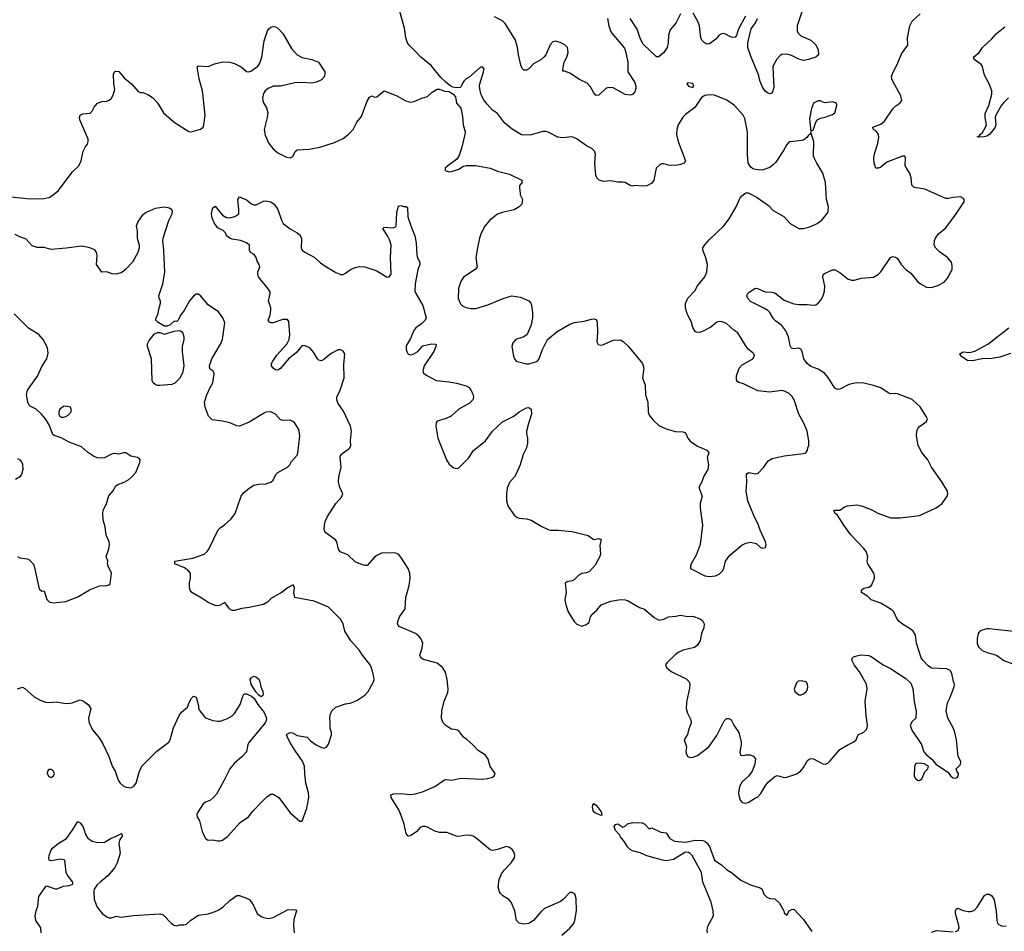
# Model space of a CAD drawing. Header units: inches. Extents: x 2134017 to 2292458, y 756222 to 916513.
# Tile 274 of 387: x 2200188 to 2208355, y 903881 to 911441. Entities that reach past the tile are written whole.
import ezdxf

# ---------------------------------------------------------------- set-up
doc = ezdxf.new("R2010")
doc.units = ezdxf.units.IN
doc.header["$MEASUREMENT"] = 0
doc.layers.add('C2900', color=7, linetype='Continuous')
doc.layers.add('C2901', color=7, linetype='Continuous')

msp = doc.modelspace()

# ---------------------------------------------------------------- linework, layer by layer
at = {"layer": 'C2900', "color": 5}
for points, elevation in [([(2200000, 909864.5), (2200015.6, 909884.4), (2200037, 909930), (2200049.6, 909970.4), (2200061.2, 909978.8), (2200275.8, 909955.8), (2200390, 909958), (2200438, 909970), (2200478.2, 910000)], 440), ([(2204685.2, 903850), (2204751.7, 903908.3), (2204771.5, 903928.5), (2204783.7, 903950), (2204792, 903970), (2204806.6, 904050), (2204803.7, 904150), (2204792.1, 904192.1), (2204770, 904204), (2204750, 904204), (2204695.4, 904144.6), (2204672.8, 904127.2), (2204542, 904070), (2204513.7, 904046.3), (2204450, 903972.3), (2204410, 903945.1), (2204370, 903939.6), (2204330, 903947.6), (2204307.6, 903970), (2204295.1, 904050), (2204263.5, 904123.5), (2204245.3, 904145.3), (2204195.6, 904175.6), (2204175.6, 904195.6), (2204166.6, 904210), (2204156.8, 904250), (2204163.4, 904310), (2204183.4, 904356.6), (2204210, 904392), (2204264.2, 904450), (2204291.6, 904490), (2204294.5, 904510), (2204290, 904535.3), (2204275.9, 904555.9), (2204250, 904577.2), (2204225.2, 904585.2), (2204150, 904559.6), (2204110, 904552), (2204090, 904558), (2203974.9, 904654.9), (2203949, 904670), (2203930, 904675.8), (2203890, 904678.3), (2203830, 904668.2), (2203810, 904669.7), (2203730, 904699.7), (2203670, 904701.3), (2203631.2, 904711.2), (2203570, 904743.7), (2203550, 904749.3), (2203530, 904749.2), (2203510, 904741.2), (2203482.8, 904710), (2203430, 904672.3), (2203409.5, 904669.5), (2203392, 904692), (2203375.6, 904770), (2203349.6, 904850), (2203331.3, 904890), (2203269.4, 904990), (2203266.6, 905013.4), (2203290, 905022), (2203350, 905023.8), (2203430, 905016.4), (2203470, 905021.3), (2203530, 905037), (2203630, 905083), (2203710, 905138), (2203730, 905141), (2203770, 905134.8), (2203850, 905151), (2204030, 905143), (2204070, 905148.2), (2204110, 905160.7), (2204124, 905170), (2204132.3, 905190), (2204090, 905249), (2204073.3, 905310), (2204050, 905340.7), (2203990, 905379.6), (2203950, 905424.7), (2203894.3, 905474.3), (2203869.3, 905490), (2203826, 905546), (2203812.3, 905552.3), (2203770, 905557.2), (2203724.8, 905584.8), (2203699, 905610), (2203686.8, 905646.8), (2203689.4, 905710), (2203709.5, 905790), (2203737.7, 905862.3), (2203741.3, 905890), (2203733.5, 905970), (2203718.9, 906030), (2203693.3, 906070), (2203650, 906104.7), (2203536.6, 906136.6), (2203514, 906150), (2203507, 906170), (2203527.3, 906230), (2203531.6, 906270), (2203514.5, 906310), (2203497, 906330), (2203469.3, 906350), (2203334.5, 906410), (2203322, 906430), (2203323.5, 906450), (2203338, 906490), (2203383.6, 906556.4), (2203389.7, 906649.7), (2203417.3, 906750), (2203426.9, 906810), (2203424, 906850), (2203410, 906889.3), (2203350, 906983.7), (2203328.3, 907008.3), (2203300.5, 907020.5), (2203190, 907016), (2203150, 906998.3), (2203130, 906984.2), (2203070, 906916.2), (2203050, 906913.6), (2203030, 906919.6), (2202970, 906946), (2202910, 907003), (2202847, 907027), (2202832.6, 907050), (2202817.7, 907110), (2202807.1, 907127.1), (2202726.1, 907186.1), (2202718, 907198), (2202713.2, 907213.2), (2202714.6, 907250), (2202721.4, 907278.6), (2202739.9, 907320.1), (2202810, 907428.4), (2202858, 907482), (2202868, 907510), (2202839.8, 907570), (2202832.7, 907610), (2202836, 907650), (2202853.7, 907730), (2202844.5, 907810), (2202849.8, 907830), (2202870, 907848.8), (2202918.9, 907881.1), (2202927.3, 907890), (2202933.6, 907910), (2202931.5, 907951.5), (2202939.7, 908030), (2202931.3, 908070), (2202873.4, 908193.4), (2202830, 908257), (2202816.9, 908290), (2202818.3, 908310), (2202846.3, 908370), (2202878, 908470), (2202877.2, 908582.8), (2202884, 908670), (2202870, 908693.2), (2202850, 908702.7), (2202830, 908702), (2202770, 908673.6), (2202710, 908622.9), (2202690, 908612), (2202670, 908617), (2202657, 908630), (2202625.2, 908685.2), (2202595.9, 908715.9), (2202555.5, 908735.5), (2202530, 908739.8), (2202481.2, 908678.8), (2202416.3, 908630), (2202352, 908548), (2202330, 908535.1), (2202310, 908537.6), (2202290, 908550.6), (2202277.3, 908570), (2202276.7, 908590), (2202286.1, 908610), (2202319.7, 908660.3), (2202404.1, 908750), (2202422.4, 908790), (2202427.1, 908827.1), (2202418.9, 908938.9), (2202410, 908954), (2202390, 908956), (2202370, 908954), (2202290, 908927.2), (2202270, 908927.1), (2202255.3, 908935.3), (2202247.8, 908950), (2202265.1, 908990), (2202271.9, 909031.9), (2202271.8, 909051.8), (2202252.3, 909110), (2202265.2, 909170), (2202264, 909184), (2202249, 909210), (2202168.2, 909310), (2202162.4, 909330), (2202163.6, 909350), (2202179, 909390), (2202175.3, 909410), (2202157.2, 909437.2), (2202149, 909470), (2202132.5, 909492.5), (2202102, 909510), (2202094, 909530), (2202094, 909570), (2202090, 909574), (2202069, 909590), (2202019, 909610), (2201950, 909619.8), (2201930, 909628.6), (2201902, 909650), (2201894.4, 909674.4), (2201874.2, 909694.2), (2201830, 909715.6), (2201802.8, 909750), (2201784.8, 909795.2), (2201778, 909830), (2201787.2, 909872.8), (2201790, 909882), (2201810, 909894), (2201870, 909820.7), (2201902, 909802), (2201930, 909798), (2201971.7, 909808.3), (2202004, 909830), (2202006, 909870), (2201998, 909950), (2202010, 909970.7), (2202070, 909948), (2202110, 909913), (2202130, 909904.4), (2202150, 909905.3), (2202210, 909935.8), (2202230, 909938.4), (2202270, 909930.4), (2202297.3, 909910), (2202330, 909866.8), (2202359.1, 909779.1), (2202374, 909750), (2202430, 909706.4), (2202490, 909674.8), (2202513, 909653), (2202524.2, 909624.2), (2202523.1, 909550), (2202530.6, 909530), (2202552.9, 909512.9), (2202630, 909472.9), (2202684, 909424), (2202719.3, 909399.3), (2202810, 909343.6), (2202851.1, 909328.9), (2202870, 909328.9), (2202890, 909337.7), (2202932.6, 909370), (2202970, 909387), (2203010, 909394.2), (2203050, 909391), (2203150, 909358.5), (2203230, 909308.7), (2203250, 909306), (2203267.9, 909332.1), (2203262.9, 909470), (2203269.4, 909570), (2203258, 909610), (2203239.5, 909650), (2203199.3, 909710), (2203210, 909720.7), (2203286, 909714), (2203299.6, 909720.4), (2203309.4, 909730.6), (2203316.4, 909843.6), (2203330, 909896), (2203350, 909900.7), (2203370, 909890.7), (2203390.7, 909890.7), (2203404.7, 909884.7), (2203407.4, 909807.4), (2203431.5, 909731.5), (2203465.5, 909650), (2203477.1, 909590), (2203482.4, 909490), (2203487.4, 909467.4), (2203506.4, 909430), (2203505.3, 909410), (2203490.2, 909370), (2203467.3, 909250), (2203465.2, 909190), (2203472.2, 909170), (2203532.7, 909070), (2203560.5, 908970), (2203550.3, 908949.7), (2203519.9, 908920.1), (2203473.7, 908886.3), (2203456.3, 908863.7), (2203430, 908798), (2203403.1, 908756.9), (2203393, 908730), (2203392.7, 908710), (2203398.4, 908690), (2203410, 908668), (2203430, 908661.6), (2203450, 908666.7), (2203489.3, 908690), (2203530, 908734.8), (2203540.1, 908739.9), (2203606.8, 908753.2), (2203642, 908750), (2203640.7, 908730), (2203621.6, 908690), (2203543.2, 908570), (2203532, 908530), (2203538, 908510), (2203564.9, 908490), (2203641, 908450), (2203750, 908439), (2203810, 908427.7), (2203890, 908404.4), (2203914.8, 908390), (2203930.8, 908370), (2203943.4, 908343.4), (2203950.8, 908310), (2203946.8, 908290), (2203918, 908262), (2203830, 908212.3), (2203765.5, 908154.5), (2203725.5, 908134.5), (2203650, 908112.3), (2203641.6, 908098.4), (2203640.5, 908070), (2203656.4, 907970), (2203727, 907790), (2203750, 907756.3), (2203770, 907738), (2203790, 907725.5), (2203810, 907720.5), (2203830, 907725.5), (2203910, 907805.5), (2203951.9, 907868.1), (2204051.4, 907948.6), (2204110, 908028.2), (2204193.3, 908106.7), (2204286.2, 908153.8), (2204329.6, 908190.4), (2204390, 908222.4), (2204410, 908223.8), (2204430, 908210.5), (2204434.2, 908170), (2204406.9, 908093.1), (2204390.4, 908030), (2204390.4, 908010), (2204400.4, 907970), (2204399.5, 907930), (2204392, 907890), (2204364.1, 907835.9), (2204339, 907750), (2204302.4, 907670), (2204290.9, 907649.1), (2204250, 907602.4), (2204230, 907557.2), (2204224.9, 907510), (2204225.5, 907450), (2204236.5, 907410), (2204290, 907333), (2204310, 907314.9), (2204330, 907306.4), (2204390, 907300.5), (2204430, 907290.6), (2204518.4, 907238.4), (2204570, 907213.7), (2204590, 907209), (2204650, 907208.9), (2204770, 907197.6), (2204902.8, 907162.8), (2204950, 907131.3), (2204990, 907138), (2205010.8, 907130.8), (2204999.8, 907080.2), (2205003.8, 907010), (2205000.5, 906990), (2204961.1, 906918.9), (2204914, 906866), (2204890, 906854.7), (2204850, 906849.5), (2204824.8, 906835.2), (2204790, 906798), (2204770, 906786.6), (2204730, 906779), (2204711.3, 906768.7), (2204720.5, 906690), (2204710.4, 906630), (2204716.4, 906590), (2204736.4, 906530), (2204785.5, 906450), (2204810, 906427.7), (2204850, 906410.8), (2204890, 906426), (2204910, 906444.7), (2204921.2, 906490), (2204932.1, 906507.9), (2204974.9, 906545.1), (2205010, 906587.3), (2205090, 906618), (2205170, 906632.7), (2205209.5, 906630.5), (2205230, 906623.8), (2205327.5, 906567.5), (2205371.5, 906551.5), (2205450, 906484), (2205490, 906462.8), (2205530, 906470.7), (2205570, 906490.4), (2205630, 906493.4), (2205670, 906502.8), (2205730, 906490.8), (2205770, 906494), (2205830, 906472.7), (2205850, 906458), (2205863.8, 906430), (2205862.5, 906397.5), (2205842, 906350), (2205831, 906290), (2205807.9, 906252.1), (2205785.5, 906234.5), (2205690, 906212.4), (2205650, 906194), (2205624.8, 906175.2), (2205558, 906110), (2205544.9, 906090), (2205552.7, 906070), (2205590, 906034.9), (2205715.6, 905975.6), (2205741.6, 905950), (2205744.9, 905930), (2205742.3, 905897.7), (2205718, 905782), (2205714.9, 905730), (2205726.3, 905690), (2205755.6, 905635.6), (2205756, 905610), (2205734, 905550), (2205726, 905514), (2205699.1, 905470), (2205719.1, 905410), (2205714, 905370), (2205717.3, 905350), (2205730, 905331), (2205750, 905323.8), (2205770, 905324.4), (2205810, 905339.5), (2205903.1, 905410), (2205970, 905504.2), (2206030, 905626.8), (2206050, 905647.3), (2206070, 905647.3), (2206090, 905634.8), (2206110.3, 905590), (2206153.7, 905530), (2206172.7, 905450), (2206172.4, 905427.6), (2206160.5, 905370), (2206165.8, 905345.8), (2206170, 905341), (2206190, 905338.8), (2206210, 905344.9), (2206250, 905344.9), (2206272.8, 905332.8), (2206290, 905311.3), (2206286.4, 905266.4), (2206263.8, 905210), (2206234.9, 905170), (2206179.3, 905120.7), (2206159.2, 905080.8), (2206150.3, 905030.3), (2206151.8, 905010), (2206162.4, 904970), (2206179.1, 904950), (2206204.2, 904944.2), (2206229.2, 904950), (2206290, 904986.8), (2206307.3, 904992.7), (2206335.4, 905024.6), (2206374.3, 905090), (2206398.5, 905121.5), (2206450, 905165.7), (2206470, 905172.2), (2206530, 905157.1), (2206550, 905159.3), (2206633.6, 905186.4), (2206667.7, 905212.3), (2206690, 905238.8), (2206722.8, 905297.2), (2206735.3, 905310), (2206750, 905315.5), (2206772, 905312), (2206850, 905270.7), (2206870, 905267.7), (2206890, 905276.3), (2206910, 905294), (2206991.2, 905388.8), (2207050, 905426), (2207107.8, 905452.2), (2207126, 905470), (2207142.7, 905510), (2207190, 905534), (2207206, 905550), (2207216.9, 905570), (2207220.7, 905590), (2207207.6, 905670), (2207199.5, 905790), (2207216, 905890), (2207212.3, 905930), (2207152.6, 906032.6), (2207109.4, 906090), (2207089.2, 906130), (2207095.3, 906150), (2207103.7, 906156.3), (2207130, 906166.8), (2207167.2, 906172.8), (2207230, 906168), (2207250, 906159.3), (2207350, 906092.2), (2207410, 906062), (2207490, 906007), (2207539.1, 905979.1), (2207578.5, 905938.5), (2207596, 905896), (2207607.9, 905787.9), (2207624.7, 905704.7), (2207620.5, 905650), (2207590, 905621.3), (2207573.6, 905590), (2207587.5, 905550), (2207669, 905430), (2207687.7, 905370), (2207707.7, 905347.7), (2207752.4, 905310), (2207787.9, 905267.9), (2207884.7, 905204.7), (2207910, 905167.7), (2207930, 905154), (2207950, 905150.8), (2207962.7, 905157.3), (2207972.7, 905170), (2207976, 905190), (2207962, 905210), (2207955.3, 905230), (2207990, 905264.7), (2207994.5, 905290), (2207972.1, 905332.1), (2207956.9, 905470), (2207942, 905542), (2207931.8, 905570), (2207886.6, 905650), (2207872.3, 905710), (2207882.7, 905777.3), (2207904.1, 905815.9), (2207939.3, 905910), (2207941.2, 905930), (2207932.3, 905952.3), (2207920.2, 906020.2), (2207904.7, 906044.7), (2207878.6, 906058.6), (2207750, 906063.7), (2207722.7, 906082.7), (2207677.6, 906130), (2207666, 906150), (2207625.6, 906270), (2207617.4, 906337.4), (2207598, 906370), (2207575.1, 906390), (2207510, 906427.6), (2207482, 906450), (2207466, 906470), (2207438.4, 906530), (2207424.2, 906544.2), (2207330, 906603.6), (2207249.8, 906629.7), (2207219.5, 906659.5), (2207169, 906690), (2207169, 906710), (2207190, 906726), (2207230, 906734.8), (2207252.7, 906750), (2207277.6, 906810), (2207278.4, 906830), (2207273, 906850), (2207222, 906930), (2207218.4, 906950), (2207221.6, 906990), (2207209.6, 907030), (2207190, 907056.2), (2207081.7, 907170), (2207023, 907250), (2206971.8, 907331.8), (2206949.2, 907350), (2206944.7, 907364.7), (2206938, 907370), (2206950, 907374), (2206990, 907373.4), (2207030, 907400.4), (2207055.3, 907410), (2207130, 907419), (2207170, 907410.3), (2207250, 907380.4), (2207304.9, 907350), (2207410, 907310.4), (2207490, 907310.4), (2207650, 907330.5), (2207790, 907393), (2207839.5, 907430), (2207882, 907490), (2207886.6, 907510), (2207883.7, 907530), (2207836, 907610), (2207752, 907730), (2207719.5, 907790), (2207670, 907852.3), (2207641, 907910), (2207626.9, 907990), (2207629.7, 908030), (2207637.4, 908050), (2207651.7, 908068.3), (2207709.4, 908110), (2207716.2, 908130), (2207710, 908148.7), (2207656.2, 908230), (2207590, 908292), (2207470, 908337.3), (2207450, 908341.7), (2207410, 908338), (2207390, 908346.3), (2207330, 908388.3), (2207270, 908408.7), (2207190, 908426), (2207129.3, 908430.7), (2207065, 908415), (2206990, 908377.6), (2206970, 908374), (2206950, 908384.5), (2206894.5, 908474.5), (2206863.9, 908510), (2206810, 908541.6), (2206750, 908564.5), (2206719.8, 908590), (2206693.1, 908630), (2206678.9, 908690), (2206668.2, 908708.2), (2206650, 908715.8), (2206610, 908711.6), (2206590, 908716), (2206579.7, 908739.7), (2206565.4, 908810), (2206541.1, 908861.1), (2206510, 908905.2), (2206460.4, 908940.4), (2206440.3, 908960.3), (2206410, 909013), (2206393, 909030), (2206358.9, 909050), (2206250, 909104.7), (2206228, 909130), (2206220.3, 909150), (2206226.6, 909170), (2206238.9, 909181.1), (2206290, 909213.4), (2206308.2, 909211.8), (2206370, 909184.7), (2206430, 909181.2), (2206450, 909174.9), (2206530, 909114.2), (2206610, 909085.3), (2206650, 909079.8), (2206720.5, 909080.5), (2206770, 909073.4), (2206790, 909077), (2206810, 909090.4), (2206828.8, 909111.2), (2206850.9, 909150), (2206864.4, 909190), (2206867.1, 909230), (2206848.5, 909310), (2206851.8, 909328.2), (2206862.4, 909337.6), (2206930, 909365.5), (2206950, 909366), (2206990, 909343.8), (2207060.7, 909290), (2207090, 909280.9), (2207110, 909280.9), (2207170, 909297), (2207270, 909307), (2207311.5, 909330), (2207330, 909350.4), (2207410, 909468), (2207430, 909477.1), (2207452.5, 909472.5), (2207470, 909461), (2207498, 909410), (2207539.1, 909370), (2207579.4, 909339.4), (2207634, 909270), (2207658.8, 909250), (2207710, 909223.1), (2207750, 909219.5), (2207802.3, 909237.7), (2207855.4, 909264.6), (2207882.3, 909297.7), (2207920.9, 909370), (2207923.2, 909403.2), (2207916, 909430), (2207882.7, 909470), (2207815.8, 909515.8), (2207786.3, 909546.3), (2207773.6, 909570), (2207775.1, 909610), (2207783.6, 909630), (2207810, 909665.5), (2207870, 909716.3), (2207956, 909830), (2208020.9, 909930), (2208021.2, 909950), (2208017, 909957), (2207990, 909972.7), (2207930, 909966.6), (2207890, 909957), (2207870, 909957.6), (2207775, 910000)], 420), ([(2204337.6, 910000), (2204338.8, 909990), (2204358.8, 909950), (2204351.3, 909910), (2204330, 909889), (2204290, 909864), (2204190, 909842.7), (2204150, 909829.2), (2204083.4, 909776.6), (2204044.9, 909730), (2204014, 909670), (2204000.7, 909630), (2203984, 909550), (2203970.8, 909470), (2203982.8, 909390), (2203966.8, 909370), (2203870, 909305.2), (2203848, 909270), (2203826.9, 909213.1), (2203824.9, 909130), (2203844.1, 909084.1), (2203864.1, 909064.1), (2203890, 909053.4), (2203930, 909044.9), (2203970, 909044.9), (2204070, 909076.3), (2204198, 909130), (2204270, 909150.6), (2204341.4, 909141.4), (2204411, 909110), (2204426.8, 909090), (2204432.8, 909072.8), (2204440.7, 909010), (2204442, 908970), (2204430.5, 908910), (2204397.3, 908830), (2204368.7, 908811.3), (2204310, 908791.6), (2204297.3, 908782.7), (2204278.8, 908761.2), (2204270.5, 908730), (2204282.8, 908650), (2204290.8, 908630), (2204306.8, 908610), (2204390, 908586), (2204410, 908586.4), (2204470, 908603.8), (2204485.8, 908614.2), (2204496.2, 908630), (2204520.8, 908699.2), (2204565.4, 908790), (2204645.7, 908854.3), (2204750, 908915.8), (2204790, 908930.2), (2204870, 908940.2), (2204930, 908957.6), (2204950, 908959.6), (2204970, 908954.4), (2204976.5, 908936.5), (2204980.3, 908850), (2204976, 908770), (2204986.8, 908746.8), (2205010, 908742.8), (2205030, 908746.8), (2205110, 908782.8), (2205170, 908786), (2205193.7, 908773.7), (2205234.4, 908734.4), (2205354, 908590), (2205364, 908550), (2205354.8, 908470), (2205374.9, 908410), (2205378, 908330), (2205398.4, 908270), (2205399.3, 908190), (2205410, 908161), (2205441.1, 908121.1), (2205490, 908076), (2205550, 908047.3), (2205626, 908026), (2205690, 908023), (2205710, 908014.8), (2205730, 907971), (2205750, 907946.8), (2205810, 907904), (2205886, 907870), (2205904.7, 907850), (2205891.3, 907810), (2205901, 907750), (2205896, 907710), (2205863.5, 907656.5), (2205846, 907610), (2205824.7, 907570), (2205822.8, 907557.2), (2205847.3, 907490), (2205830.7, 907430), (2205830.7, 907390), (2205850.6, 907250), (2205830.6, 907090), (2205799, 907001), (2205757.3, 906930), (2205750.8, 906910), (2205751.3, 906890), (2205870, 906828.5), (2205910, 906823.7), (2205959, 906830), (2205990, 906843.6), (2206017.7, 906870), (2206027.4, 906890), (2206042.8, 906950), (2206078.4, 907001.6), (2206177, 907083), (2206210, 907100.3), (2206250, 907108.5), (2206296.7, 907096.7), (2206330, 907066.8), (2206350, 907058), (2206374.6, 907065.4), (2206379, 907090), (2206373.2, 907110), (2206330, 907208.7), (2206317, 907250), (2206277.6, 907330), (2206227, 907450), (2206212.7, 907530), (2206219.3, 907610), (2206215.3, 907670), (2206221.2, 907678.8), (2206234.6, 907685.4), (2206290, 907674), (2206310, 907678.8), (2206359.3, 907730), (2206396.1, 907783.9), (2206430, 907803.1), (2206530, 907824.4), (2206690, 907842.8), (2206708, 907850), (2206722, 907870), (2206724, 907890), (2206734, 907910), (2206733.2, 907950), (2206719.5, 908030), (2206693.6, 908090), (2206649.7, 908170), (2206611.5, 908290), (2206595.6, 908315.6), (2206570, 908340.7), (2206537.7, 908357.7), (2206510, 908365.1), (2206410, 908353.6), (2206310, 908362), (2206190, 908420.7), (2206151.5, 908431.5), (2206140.8, 908440.8), (2206133.4, 908453.4), (2206133.1, 908486.9), (2206154.5, 908550), (2206180.8, 908579.2), (2206269, 908630), (2206281.2, 908650), (2206277.2, 908670), (2206270, 908679), (2206230, 908709.2), (2206212.7, 908730), (2206144.2, 908844.2), (2206110, 908866), (2206050, 908920.9), (2206014.2, 908934.2), (2205990, 908937), (2205970, 908931.6), (2205919.3, 908890), (2205850, 908854), (2205826, 908846), (2205799, 908850), (2205790, 908856), (2205770, 908889.2), (2205759.7, 908930), (2205724, 909004), (2205711.1, 909050), (2205711.5, 909088.5), (2205730, 909130.8), (2205787.7, 909192.3), (2205810, 909234), (2205869.5, 909310), (2205887.3, 909350), (2205894, 909410), (2205875.3, 909475.3), (2205853.2, 909530), (2205853.2, 909550), (2205870, 909574.8), (2205910, 909617.3), (2206027.2, 909732.8), (2206071.5, 909788.5), (2206129.3, 909890), (2206160.7, 909959.3), (2206178.6, 909981.4), (2206203.7, 910000)], 440), ([(2206241.3, 910000), (2206305.8, 909965.8), (2206399.9, 909899.9), (2206438.5, 909858.5), (2206524.7, 909810), (2206578, 909750), (2206650, 909710.8), (2206691.9, 909708.1), (2206750, 909725.5), (2206802, 909750), (2206840.2, 909779.8), (2206886, 909834), (2206892.5, 909847.5), (2206896.2, 909890), (2206881.1, 909950), (2206877.6, 910000)], 440), ([(2200170, 905891), (2200210, 905904.7), (2200230, 905896), (2200306.7, 905826.7), (2200356.7, 905796.7), (2200401.1, 905781.1), (2200430, 905779.1), (2200490, 905784.9), (2200552.5, 905772.5), (2200590, 905770.4), (2200623.6, 905776.4), (2200690, 905800.7), (2200718, 905790), (2200758.5, 905758.5), (2200778.8, 905730), (2200757.3, 905650), (2200762.8, 905610), (2200770.8, 905590), (2200794.8, 905550), (2200846.6, 905486.6), (2200877.3, 905437.3), (2200926, 905330), (2200954.9, 905250), (2200979.5, 905210), (2200998, 905150), (2201010, 905126), (2201020.7, 905110), (2201050, 905084), (2201070, 905076.3), (2201110, 905070.7), (2201134.9, 905085.1), (2201154, 905110), (2201178, 905202), (2201200.9, 905250), (2201325.9, 905374.1), (2201424.2, 905450), (2201436.3, 905470), (2201464.7, 905570), (2201509.6, 905670), (2201530, 905698), (2201580.2, 905739.8), (2201589.4, 905770), (2201610, 905812), (2201630, 905832), (2201650, 905822), (2201671.3, 905750), (2201672, 905730), (2201682, 905710), (2201719.9, 905659.9), (2201730, 905650.8), (2201790, 905630.7), (2201830, 905624), (2201850, 905624), (2201910, 905645.5), (2201950, 905668), (2201970, 905687.7), (2202017.7, 905762.3), (2202036.6, 905823.4), (2202050, 905850.7), (2202070, 905850.4), (2202110.3, 905830.3), (2202131.8, 905811.8), (2202162.5, 905762.5), (2202216.7, 905696.7), (2202234.8, 905650), (2202231, 905630), (2202222.8, 905610), (2202090.5, 905450), (2202080.5, 905430), (2202067.7, 905370), (2202030, 905329.2), (2201966.2, 905273.8), (2201930.7, 905230), (2201882, 905130), (2201820.7, 905019.3), (2201796.3, 904990), (2201770.3, 904969.7), (2201730, 904952.7), (2201710, 904937.2), (2201664, 904870), (2201656, 904850), (2201658.8, 904830), (2201678, 904798), (2201701, 904710), (2201730, 904652), (2201750, 904638), (2201790, 904641), (2201830, 904630.8), (2201850, 904630.8), (2201870, 904637.3), (2201910, 904667.3), (2202017.5, 904782.5), (2202086, 904830), (2202122, 904878), (2202189.6, 904950.4), (2202240.1, 904999.9), (2202270, 905018.8), (2202290, 905018.8), (2202336, 904990), (2202430, 904864.7), (2202510, 904794), (2202530, 904794), (2202570, 904902), (2202587, 904990), (2202582.9, 905030), (2202560.7, 905110), (2202551.9, 905188.1), (2202551.2, 905250), (2202533.3, 905293.3), (2202470, 905382.7), (2202429.6, 905450), (2202409, 905491), (2202402, 905510), (2202404, 905516), (2202430, 905531.3), (2202450, 905526), (2202490, 905504), (2202571.1, 905491.1), (2202599.6, 905459.6), (2202647.1, 905427.1), (2202690, 905406), (2202710, 905401), (2202732.7, 905407.3), (2202750, 905432), (2202775.3, 905510), (2202774, 905530), (2202762, 905562), (2202763.7, 905610), (2202759.6, 905650), (2202762.7, 905677.3), (2202777, 905710), (2202810, 905739.5), (2202890, 905767.7), (2202930, 905774), (2202984.1, 905795.9), (2203050, 905839.1), (2203077, 905870), (2203121.6, 905950), (2203127, 905970), (2203122.9, 906002.9), (2203111.8, 906050), (2203095.1, 906090), (2203031.1, 906171.1), (2203006.6, 906210), (2202935.1, 906290), (2202885.2, 906370), (2202869.4, 906430), (2202849.2, 906470), (2202749, 906570), (2202630, 906618), (2202469.5, 906649.5), (2202461.2, 906690), (2202468, 906730), (2202454.6, 906754.6), (2202410, 906728.7), (2202365.8, 906694.2), (2202275.5, 906644.5), (2202242.8, 906610), (2202210, 906592.3), (2202090, 906565.6), (2202030, 906558.7), (2201970, 906541.6), (2201950, 906542), (2201931.7, 906551.7), (2201890, 906608), (2201850, 906585.2), (2201830, 906580.9), (2201810, 906582.9), (2201750, 906606.9), (2201702.4, 906642.4), (2201616.2, 906690), (2201600.5, 906710), (2201595.1, 906730), (2201597.3, 906770), (2201605.7, 906810), (2201603.6, 906850), (2201587.3, 906870), (2201555.1, 906895.1), (2201475.3, 906930), (2201475.3, 906950), (2201623.3, 906976.7), (2201719, 907010), (2201742.7, 907030), (2201757, 907050), (2201834, 907210), (2201850, 907228), (2201887, 907253), (2201940.1, 907299.9), (2201974.9, 907345.1), (2202026, 907490), (2202043.9, 907516.1), (2202090, 907557.3), (2202130, 907582), (2202169.6, 907590.4), (2202230, 907592.4), (2202270, 907604.9), (2202290, 907622.8), (2202311.6, 907670), (2202330, 907685.3), (2202410, 907730.5), (2202429.5, 907750), (2202443.1, 907776.9), (2202488, 907830), (2202494.1, 907845.9), (2202511.5, 907990), (2202502, 908042), (2202470, 908094), (2202454, 908110), (2202430, 908121.2), (2202370, 908117.2), (2202350, 908124), (2202308.7, 908170), (2202270, 908189.2), (2202230, 908185.2), (2202210, 908176), (2202090, 908103.6), (2202010, 908069.6), (2201990, 908071.8), (2201930, 908097), (2201870, 908112), (2201783.2, 908123.2), (2201752.5, 908152.5), (2201726.8, 908226.8), (2201721.2, 908270), (2201740.9, 908330), (2201766.6, 908390), (2201789.3, 908430), (2201802, 908502), (2201802, 908510), (2201789.1, 908529.1), (2201765.4, 908545.4), (2201761.3, 908570), (2201782, 908630), (2201853.6, 908750), (2201870.6, 908790), (2201887.8, 908927.8), (2201873.6, 908970), (2201838, 909018), (2201750, 909075.1), (2201690, 909149), (2201670, 909164), (2201650, 909164), (2201630, 909149), (2201597.3, 909110), (2201550.8, 909030), (2201521, 908990), (2201502, 908950), (2201490, 908938), (2201470, 908942), (2201434.4, 908910), (2201410, 908900.5), (2201390, 908898.7), (2201336.3, 908930), (2201317.2, 908950), (2201319, 908970), (2201334.9, 909005.1), (2201337.6, 909030), (2201355.6, 909090), (2201355.1, 909110), (2201345.2, 909130), (2201342.7, 909150), (2201374, 909250), (2201392.1, 909347.9), (2201384.1, 909530), (2201374.2, 909605.9), (2201376.9, 909630), (2201425.3, 909774.7), (2201451, 909830), (2201455.1, 909850), (2201450, 909865.2), (2201430, 909878.9), (2201390, 909886.6), (2201310, 909874.7), (2201237.9, 909842.1), (2201203.6, 909816.4), (2201170.3, 909770), (2201154.9, 909730), (2201161.7, 909690), (2201162, 909630), (2201179.3, 909570), (2201179.3, 909550), (2201166.7, 909510), (2201123.1, 909430), (2201069.1, 909370.9), (2201035.8, 909344.2), (2200989.6, 909329.6), (2200953.3, 909333.3), (2200910, 909349.2), (2200870, 909346), (2200826, 909410), (2200829.4, 909489.4), (2200825.2, 909510), (2200811.9, 909531.9), (2200770, 909549.2), (2200704, 909564), (2200574, 909546), (2200450, 909536.2), (2200390, 909551.8), (2200332.1, 909552.1), (2200290, 909565.2), (2200241.2, 909621.2), (2200190, 909639.5), (2200150, 909660.5)], 440), ([(2200170, 906988.5), (2200190, 906977.6), (2200250, 906970.4), (2200264.1, 906964.1), (2200299.1, 906930), (2200308.5, 906908.5), (2200350, 906722), (2200370, 906701), (2200390, 906706), (2200412.7, 906632.7), (2200433, 906613), (2200464.9, 906604.9), (2200570, 906617.3), (2200670, 906656.3), (2200767.5, 906712.5), (2200850, 906744.9), (2200911.5, 906748.5), (2200926.8, 906753.2), (2200937.5, 906762.5), (2200949.4, 906850), (2200921.2, 906910), (2200915.3, 906930), (2200919, 906950), (2200904, 906990), (2200928.3, 907051.7), (2200932.4, 907090), (2200929.6, 907110), (2200905.1, 907165.1), (2200895.3, 907235.3), (2200880.9, 907290), (2200876, 907350), (2200879.3, 907370), (2200906.6, 907430), (2200927.3, 907492.7), (2200960.9, 907530), (2200985.8, 907574.2), (2200997.2, 907582.8), (2201055.3, 907604.7), (2201091.7, 907628.3), (2201119, 907650), (2201150, 907686), (2201184, 907770), (2201188, 907790), (2201180.4, 907800.4), (2201166, 907810), (2201110, 907822), (2201069.1, 907849.1), (2201050, 907849.2), (2201010, 907839), (2200970, 907844), (2200950, 907839.3), (2200890, 907809), (2200870, 907804), (2200830, 907808.7), (2200800.2, 907820.2), (2200750, 907855.3), (2200700.2, 907900.2), (2200598, 907938), (2200532.5, 907972.5), (2200472.5, 907992.5), (2200462, 908002), (2200435.1, 908075.1), (2200401.2, 908130), (2200369.2, 908170), (2200324, 908210), (2200275.1, 908235.1), (2200265.1, 908245.1), (2200254.5, 908270), (2200242.7, 908330), (2200252.7, 908370), (2200334.5, 908485.5), (2200370, 908564.7), (2200414, 908630), (2200424.7, 908675.3), (2200418.6, 908718.6), (2200381.2, 908790), (2200346.6, 908830), (2200261.8, 908881.8), (2200141.2, 909001.2)], 460), ([(2208407, 908673), (2208317.2, 908642.8), (2208250, 908631.1), (2208170, 908629.4), (2208090, 908610.7), (2208050, 908614), (2207994.5, 908650), (2207987, 908670), (2208014.3, 908685.7), (2208070, 908681.3), (2208108.9, 908691.1), (2208218, 908750), (2208393.5, 908886.5)], 380), ([(2200170, 907802.6), (2200190, 907790.4), (2200205.3, 907770), (2200210, 907756), (2200213.8, 907710), (2200203.1, 907670), (2200189.1, 907650.9), (2200151.7, 907628.3)], 460), ([(2208430, 906368.6), (2208228.3, 906388.3), (2208209.7, 906389.7), (2208170, 906379.7), (2208152.7, 906370), (2208138, 906350), (2208128.5, 906308.5), (2208128.4, 906268.4), (2208139.3, 906239.3), (2208171, 906210), (2208212.2, 906192.2), (2208290, 906172.2), (2208350, 906128.2), (2208470, 906082)], 420), ([(2200366.6, 903870), (2200362, 903910), (2200321.3, 903970), (2200315.4, 904010), (2200323.5, 904050), (2200338.5, 904090), (2200345.7, 904170), (2200397.4, 904242.6), (2200410, 904257.3), (2200490, 904230.8), (2200550, 904256), (2200598, 904262), (2200628, 904272), (2200628.7, 904290), (2200581.2, 904350), (2200573.2, 904370), (2200562, 904470), (2200530, 904478.4), (2200450, 904464.5), (2200432, 904472), (2200428.2, 904488.2), (2200431.2, 904510), (2200446.6, 904550), (2200460.7, 904570), (2200507, 904610), (2200576.2, 904650), (2200624, 904716), (2200670, 904791.3), (2200690, 904782), (2200710.7, 904750), (2200726, 904714), (2200730.7, 904690), (2200750, 904656), (2200790, 904628), (2200837.1, 904617.1), (2200890, 904620.3), (2200945.7, 904654.3), (2200975.8, 904664.2), (2201032.2, 904692.2), (2201036, 904690), (2201036.3, 904670), (2201017.1, 904642.9), (2201010.5, 904610), (2201021, 904530), (2200996.3, 904450), (2200975.5, 904410), (2200919.5, 904340.5), (2200854, 904290), (2200830, 904266), (2200806.7, 904230), (2200803.1, 904210), (2200805.7, 904145.7), (2200830, 904082), (2200871, 904030), (2200910, 904001.6), (2200930, 903993), (2200950, 903993), (2200990, 904007.3), (2201030, 903997.3), (2201127.5, 904012.5), (2201350, 904026.8), (2201376.8, 904016.8), (2201447.1, 903947.1), (2201470, 903931), (2201490, 903926.8), (2201510, 903936.3), (2201550, 903936.3), (2201570, 903940.7), (2201606.3, 903973.7), (2201670, 904014.9), (2201750, 904026.4), (2201810, 904044.4), (2201840.1, 904059.9), (2201875.8, 904084.2), (2201930, 904138), (2201990, 904178.8), (2202010, 904178.8), (2202070, 904157.3), (2202090, 904144), (2202110, 904122.8), (2202130, 904090.8), (2202157.3, 904030), (2202190, 904004), (2202210, 903995.5), (2202250, 903987.3), (2202290, 903996.3), (2202410, 904059.1), (2202462, 904062), (2202478, 904058), (2202484.7, 904050), (2202462, 903978), (2202458, 903930), (2202463.6, 903870)], 420), ([(2205893.6, 903870), (2205889.4, 903890), (2205896.2, 903923.8), (2205942.9, 904010), (2205940.3, 904050), (2205922.3, 904122.3), (2205854.7, 904290), (2205844.2, 904370), (2205765.3, 904510), (2205750, 904526.2), (2205734.6, 904534.5), (2205710, 904536.4), (2205610, 904475.8), (2205550, 904465.6), (2205519, 904470), (2205390, 904507.1), (2205333.4, 904533.4), (2205270, 904548.5), (2205250, 904560.7), (2205230, 904580.9), (2205204, 904624), (2205170, 904663.7), (2205162, 904682), (2205130, 904718), (2205118, 904750), (2205130, 904766.8), (2205150, 904771.3), (2205190, 904744.7), (2205210, 904752), (2205230, 904772), (2205270, 904784.7), (2205350, 904782), (2205372, 904770), (2205410, 904732), (2205430, 904738), (2205504.5, 904704.5), (2205550, 904698), (2205581, 904650), (2205618, 904630), (2205710, 904621.7), (2205790, 904637.3), (2205850, 904635.5), (2205870, 904628.2), (2205890, 904612.4), (2205910, 904584.9), (2205951.7, 904471.7), (2206010.4, 904430), (2206050, 904394.4), (2206090.6, 904370), (2206170, 904304.9), (2206250, 904268), (2206330, 904242.8), (2206346, 904230), (2206359.1, 904190), (2206383.8, 904163.8), (2206410, 904153), (2206450.4, 904150.4), (2206490, 904116), (2206526, 904050), (2206530, 904034), (2206550, 904014), (2206570, 904052), (2206590, 904062), (2206610, 904064.7), (2206690, 903978), (2206759, 903879)], 380), ([(2207950, 903880.3), (2207970.9, 903889.1), (2207979.7, 903910), (2207978.7, 903930), (2207950, 904028.7), (2207949.8, 904050.2), (2207956.2, 904063.8), (2207970, 904072.4), (2208013.5, 904053.5), (2208054.3, 904045.7), (2208074.5, 904045.5), (2208105.2, 904054.8), (2208130, 904081.6), (2208190, 904177.6), (2208210, 904190.2), (2208230, 904188.5), (2208250, 904174.9), (2208270, 904142.8), (2208288.2, 904048.2), (2208291.7, 903970), (2208297.6, 903950), (2208310, 903937.6), (2208330, 903927.8), (2208370, 903923.6)], 380), ([(2207750, 903874.1), (2207792.3, 903887.7), (2207930, 903878.2)], 380)]:
    msp.add_lwpolyline(points, dxfattribs=dict(at, elevation=elevation))
for points, elevation in [([(2201350, 908408.4), (2201330, 908408.8), (2201310, 908415.8), (2201295.4, 908430), (2201287, 908447), (2201280.7, 908630), (2201246.6, 908730), (2201246.9, 908753.1), (2201260.7, 908779.3), (2201305.2, 908834.8), (2201330, 908846.6), (2201350, 908846.9), (2201390, 908834.3), (2201470, 908857.5), (2201510, 908863.1), (2201520.3, 908860.3), (2201533.1, 908853.1), (2201541.2, 908841.2), (2201549.3, 908810), (2201548.8, 908790), (2201534.1, 908730), (2201534.1, 908690), (2201549.7, 908570.3), (2201537.6, 908510), (2201514.5, 908465.5), (2201474.2, 908425.8), (2201450, 908415.7)], 440), ([(2200570, 908235.1), (2200550, 908232), (2200521, 908210), (2200511.3, 908190), (2200511.3, 908170), (2200516.9, 908156.9), (2200530, 908144.7), (2200550, 908146), (2200570, 908151), (2200590, 908162.8), (2200614, 908190), (2200615.3, 908210), (2200608.7, 908228.7)], 460), ([(2202190, 905826), (2202170, 905839.3), (2202146.7, 905866.7), (2202107.6, 905930), (2202099, 905970), (2202110, 905984.7), (2202130, 905996), (2202151.3, 905990), (2202170, 905971.3), (2202179.1, 905950), (2202187.7, 905907.7), (2202204, 905870), (2202207.3, 905850), (2202203.5, 905836.5)], 440), ([(2206670, 905959.3), (2206644.9, 905955.1), (2206630, 905942), (2206611, 905890), (2206616, 905870), (2206638.8, 905850), (2206650, 905843), (2206670, 905842.8), (2206690, 905851), (2206710, 905871), (2206722.7, 905890), (2206726, 905910), (2206722.7, 905930), (2206710, 905949)], 440), ([(2207650, 905276.3), (2207626.1, 905273.9), (2207618.8, 905270), (2207610, 905246), (2207606.8, 905170), (2207616, 905150), (2207634.4, 905134.4), (2207650, 905130.8), (2207670, 905146.8), (2207696.2, 905203.8), (2207721.2, 905230), (2207725.2, 905250), (2207691.1, 905271.1)], 420), ([(2200450, 905224), (2200430, 905224), (2200418.8, 905210), (2200416.3, 905190), (2200430, 905164), (2200450, 905157.3), (2200469, 905170), (2200477.2, 905190), (2200469.3, 905209.3), (2200458.6, 905218.6)], 440), ([(2205010, 904842), (2204970, 904858), (2204953.2, 904870), (2204943.6, 904883.6), (2204939.3, 904910), (2204942.7, 904930), (2204950, 904941), (2204970, 904926.8), (2205011.9, 904871.9), (2205016, 904844)], 380)]:
    msp.add_lwpolyline(points, close=True, dxfattribs=dict(at, elevation=elevation))
at = {"layer": 'C2901', "color": 5}
for points, elevation in [([(2206682.6, 911530), (2206637.4, 911390), (2206635.2, 911350), (2206644.2, 911330), (2206666.6, 911306.6), (2206748.5, 911270), (2206790, 911233.7), (2206810.3, 911190), (2206812.4, 911150), (2206790.2, 911129.8), (2206730, 911109.8), (2206690, 911103.9), (2206650, 911112.9), (2206590, 911144.5), (2206550, 911156.1), (2206510, 911153.5), (2206495.9, 911144.1), (2206467.3, 911112.7), (2206441.7, 911070), (2206434.9, 911050), (2206441.7, 910878.3), (2206430, 910834), (2206410, 910826), (2206390, 910833.2), (2206370, 910849.2), (2206350, 910882), (2206330, 910929.2), (2206313, 910993), (2206253.8, 911130), (2206226.6, 911210), (2206226.6, 911250), (2206255.2, 911364.8), (2206290, 911414.9), (2206308, 911450)], 420), ([(2206877.6, 910000), (2206871.1, 910091.1), (2206850, 910168.7), (2206795.5, 910255.5), (2206776.5, 910296.5), (2206773.2, 910310), (2206773.6, 910430), (2206750, 910506), (2206742, 910490), (2206730, 910484), (2206715.8, 910464.2), (2206690, 910442.9), (2206630, 910432.6), (2206570, 910429.3), (2206550, 910405.2), (2206523.6, 910356.4), (2206459.3, 910260.7), (2206440.7, 910239.3), (2206410, 910215.6), (2206346.9, 910193.1), (2206290, 910197.6), (2206270, 910205.1), (2206250, 910219.5), (2206230, 910255.3), (2206223.3, 910323.3), (2206223.5, 910510), (2206201.8, 910621.8), (2206189.7, 910650), (2206116.2, 910730), (2206054, 910774), (2205950, 910814), (2205910, 910817), (2205870, 910812.7), (2205843.4, 910796.6), (2205787.5, 910712.5), (2205710, 910655.1), (2205687.8, 910632.2), (2205648.4, 910570), (2205637.6, 910530), (2205634.4, 910490), (2205650, 910431.3), (2205710.6, 910270), (2205698, 910250), (2205670, 910239.3), (2205630, 910232.7), (2205570, 910235.1), (2205530, 910246), (2205510, 910245.2), (2205499.8, 910240.2), (2205467.3, 910210), (2205447.3, 910110), (2205430, 910086), (2205390, 910063.7), (2205350, 910060.9), (2205293.2, 910066.8), (2205270, 910060.9), (2205250, 910066.6), (2205210, 910089.6), (2205190, 910093.3), (2205150, 910093.6), (2205090, 910104.5), (2205030, 910099.5), (2204995.3, 910110), (2204976, 910130), (2204967.3, 910150), (2204958, 910250), (2204964.8, 910324.8), (2204956, 910350), (2204933.1, 910373.1), (2204890, 910395.1), (2204811.3, 910451.3), (2204770, 910469.3), (2204690, 910460.9), (2204650, 910467.3), (2204570, 910509.4), (2204550, 910514), (2204526.2, 910513.8), (2204430, 910487), (2204370, 910482.9), (2204350, 910487.3), (2204272.9, 910532.9), (2204210, 910586), (2204150, 910664.5), (2204109.8, 910689.8), (2204063.3, 910743.3), (2204037.2, 910777.2), (2204016.6, 910816.6), (2204006.6, 910850), (2204002, 910890), (2204004.5, 910910), (2204036, 911010), (2204039, 911030), (2204030, 911048), (2204010, 911048.7), (2203915.2, 910964.8), (2203891.3, 910950), (2203871.3, 910930), (2203858, 910910), (2203850, 910886), (2203842, 910878), (2203810, 910875.3), (2203780.4, 910880.4), (2203754.6, 910894.6), (2203722, 910922), (2203682, 910962), (2203600.1, 911060.1), (2203514, 911130), (2203474.8, 911174.8), (2203417, 911230), (2203404.2, 911250), (2203391.6, 911290), (2203378.9, 911370), (2203340.9, 911510)], 440), ([(2205064, 911450), (2205074.9, 911390), (2205088.2, 911350), (2205100.5, 911330), (2205204.4, 911204.4), (2205216.4, 911170), (2205232.5, 911087.5), (2205230.6, 911010), (2205290, 910920.4), (2205298.8, 910890), (2205299.2, 910870), (2205290, 910841.6), (2205270, 910821.3), (2205250, 910814.7), (2205210, 910820.5), (2205110, 910876.9), (2205070, 910879.8), (2205048.5, 910870), (2204990, 910816.2), (2204970, 910812.3), (2204950, 910835.1), (2204923.6, 910883.6), (2204894.1, 910914.1), (2204830, 910945.7), (2204750, 910998), (2204706.4, 911013.6), (2204693.6, 911013.6), (2204691.5, 911031.5), (2204702.9, 911090), (2204726, 911130), (2204738.2, 911170), (2204730.9, 911210), (2204710, 911232.3), (2204670, 911251.2), (2204630, 911263.6), (2204610, 911256.2), (2204586.7, 911233.3), (2204551.7, 911150), (2204535.3, 911130), (2204510, 911108.5), (2204450, 911075.8), (2204410, 911034), (2204390, 911023.6), (2204370, 911023.6), (2204356.2, 911036.2), (2204344.1, 911064.1), (2204324.1, 911150), (2204316.4, 911210), (2204298.8, 911270), (2204215.4, 911410), (2204192.8, 911432.8), (2204125, 911465)], 420), ([(2205670, 911489.3), (2205628.8, 911411.2), (2205584.4, 911355.6), (2205568.5, 911311.5), (2205566.8, 911250), (2205556.9, 911210), (2205530, 911167.8), (2205490, 911132), (2205470, 911132.7), (2205359.1, 911239.1), (2205338.2, 911278.2), (2205310, 911362.7), (2205251.6, 911451.6)], 420), ([(2206208.9, 911470), (2206150, 911365.2), (2206133, 911310), (2206123, 911297), (2206107.5, 911292.5), (2206090, 911296.9), (2206030, 911327), (2206010, 911324.5), (2205990, 911312), (2205960.7, 911279.3), (2205930, 911254.3), (2205910, 911242), (2205890, 911238.7), (2205867.9, 911247.9), (2205846, 911270), (2205838, 911290), (2205826.3, 911390), (2205810, 911432.7), (2205774.2, 911494.1)], 420), ([(2207775, 910000), (2207695.5, 910035.5), (2207606, 910050), (2207587.8, 910070), (2207581.3, 910130), (2207570, 910169), (2207542, 910210), (2207533.6, 910230), (2207535.1, 910295.1), (2207529, 910309), (2207510, 910309.3), (2207380.9, 910259.1), (2207330, 910219), (2207310, 910209), (2207289.3, 910209.3), (2207274, 910250), (2207272.7, 910292.7), (2207277.6, 910330), (2207304.8, 910415.2), (2207313, 910467), (2207309.8, 910490), (2207302.9, 910502.9), (2207290, 910518.7), (2207269.3, 910530), (2207264.5, 910550), (2207330, 910576), (2207360.3, 910599.7), (2207430, 910701.1), (2207454.4, 910725.6), (2207489.4, 910750), (2207503.7, 910770), (2207495.1, 910810), (2207429.6, 910930), (2207421.3, 910950), (2207419.7, 910970), (2207426.5, 910993.5), (2207465.1, 911070), (2207501.7, 911158.3), (2207555.1, 911230), (2207551.6, 911290), (2207570, 911390.8), (2207591, 911429), (2207656, 911490)], 420), ([(2200478.2, 910000), (2200510, 910023.8), (2200623.3, 910176.7), (2200678, 910230), (2200696.9, 910270), (2200714.3, 910350), (2200730, 910384), (2200749.4, 910410), (2200755.1, 910430), (2200754.5, 910450), (2200687.8, 910610), (2200684.5, 910630), (2200689.2, 910650), (2200710, 910661), (2200772.9, 910667.1), (2200790, 910682), (2200804.1, 910715.9), (2200831.9, 910748.1), (2200870, 910762), (2200910, 910764.9), (2200930, 910774), (2200949.2, 910790), (2200961.2, 910810), (2200976.5, 910863.5), (2200969.2, 910909.2), (2200966.6, 910990), (2200975.3, 911010), (2200984.5, 911015.5), (2201010, 911010.6), (2201056.9, 910956.9), (2201114.9, 910910), (2201170, 910844.9), (2201190, 910837.3), (2201210, 910837.3), (2201250, 910820.7), (2201290, 910794.8), (2201330, 910750.8), (2201379.6, 910670), (2201470, 910591.5), (2201590, 910513.7), (2201610, 910511.8), (2201687.6, 910532.4), (2201709.6, 910550.4), (2201716.2, 910570), (2201726, 910650), (2201705.1, 910850), (2201675.8, 910950), (2201659, 911050), (2201670, 911057.3), (2201750, 911053.4), (2201804.4, 911075.6), (2201869.7, 911090.3), (2201930, 911089.1), (2201970, 911078), (2202024.9, 911050), (2202070, 911010.6), (2202090, 911008.7), (2202110, 911017.1), (2202163.6, 911056.4), (2202180.2, 911079.8), (2202197.1, 911130), (2202215.5, 911264.5), (2202243.6, 911350), (2202250, 911362.8), (2202270, 911378.8), (2202290, 911384), (2202310, 911380.7), (2202330, 911370.7), (2202370, 911327.3), (2202441.8, 911201.8), (2202489.2, 911149.2), (2202530, 911128.7), (2202610, 911111.8), (2202666, 911090), (2202717.3, 911010), (2202718.8, 910990), (2202712.8, 910967.2), (2202690, 910942.7), (2202650, 910922.9), (2202610, 910915.6), (2202530, 910921), (2202470, 910918.5), (2202350, 910889.7), (2202290, 910891.1), (2202247.7, 910870), (2202224.9, 910850), (2202210.7, 910830), (2202201.6, 910790), (2202204.4, 910770), (2202210, 910751.3), (2202233.4, 910710), (2202245.5, 910670), (2202241.6, 910630), (2202215.5, 910530), (2202223.7, 910483.7), (2202254, 910414), (2202291.3, 910370), (2202330, 910336), (2202401.4, 910301.4), (2202430, 910296), (2202453.6, 910306.4), (2202472.9, 910347.1), (2202490, 910361), (2202590, 910367.7), (2202676.6, 910383.4), (2202798, 910422), (2202870, 910454.8), (2202910, 910486.8), (2202953.2, 910530), (2202985.2, 910590), (2203022.7, 910637.3), (2203070, 910766), (2203090, 910799.1), (2203110, 910810.8), (2203130, 910798), (2203150, 910800.7), (2203210, 910850.6), (2203310, 910813.4), (2203390, 910767.7), (2203430, 910757.3), (2203458.6, 910761.4), (2203522, 910790), (2203570, 910804), (2203610, 910841), (2203650, 910866), (2203670, 910866), (2203710, 910847.3), (2203750, 910844.7), (2203783.6, 910823.6), (2203802, 910802), (2203812, 910750), (2203846, 910706), (2203859.3, 910639.3), (2203866, 910570), (2203882, 910510), (2203880.7, 910490), (2203855.9, 910384.1), (2203830.7, 910309.3), (2203814.4, 910285.6), (2203738, 910230), (2203718, 910210), (2203718, 910190), (2203750, 910180.7), (2203770, 910182), (2203830, 910202.8), (2203870, 910226.8), (2203890, 910230.8), (2203969.4, 910230.6), (2204090, 910210.7), (2204150, 910184), (2204250, 910160.7), (2204352, 910110), (2204351.6, 910088.4), (2204332.7, 910067.3), (2204332, 910048), (2204337.6, 910000)], 440), ([(2208390, 910794), (2208350, 910755.4), (2208330, 910733.5), (2208285.5, 910650), (2208280.1, 910630), (2208284.4, 910570), (2208275.2, 910544.8), (2208230.7, 910489.3), (2208210, 910475.4), (2208188.8, 910468.8), (2208145.5, 910465.5), (2208129.7, 910470), (2208145.2, 910474.8), (2208153.5, 910490), (2208173.1, 910506.9), (2208196.8, 910543.2), (2208207.3, 910570), (2208196.2, 910630), (2208196.2, 910663.8), (2208225.2, 910730), (2208250, 910823.1), (2208251.7, 910850), (2208227.7, 910910), (2208190, 910981.6), (2208173.8, 911053.8), (2208162.3, 911070), (2208104.8, 911110), (2208097.7, 911130), (2208144.8, 911170), (2208172.4, 911210), (2208250, 911281.7), (2208290, 911327.6), (2208358, 911382)], 380), ([(2206203.7, 910000), (2206210, 910004.7), (2206230, 910006), (2206241.3, 910000)], 440)]:
    msp.add_lwpolyline(points, dxfattribs=dict(at, elevation=elevation))
at = {"layer": 'C2901', "color": 5, "elevation": 440}
for points in [[(2205730, 910917.2), (2205721, 910910), (2205736, 910890), (2205770, 910878.8), (2205779.3, 910890), (2205770, 910912)], [(2206830, 910769), (2206810, 910769), (2206770.8, 910749.2), (2206755.9, 910704.1), (2206739.1, 910619.1), (2206750, 910514), (2206758, 910522), (2206770, 910524.7), (2206792, 910590), (2206807.8, 910612.2), (2206830, 910623.8), (2206870, 910633), (2206930, 910656), (2206948.7, 910670), (2206965.2, 910730), (2206962, 910750), (2206930, 910760.9), (2206870, 910752.3), (2206850, 910756)]]:
    msp.add_lwpolyline(points, close=True, dxfattribs=at)

doc.saveas('drawing.dxf')
